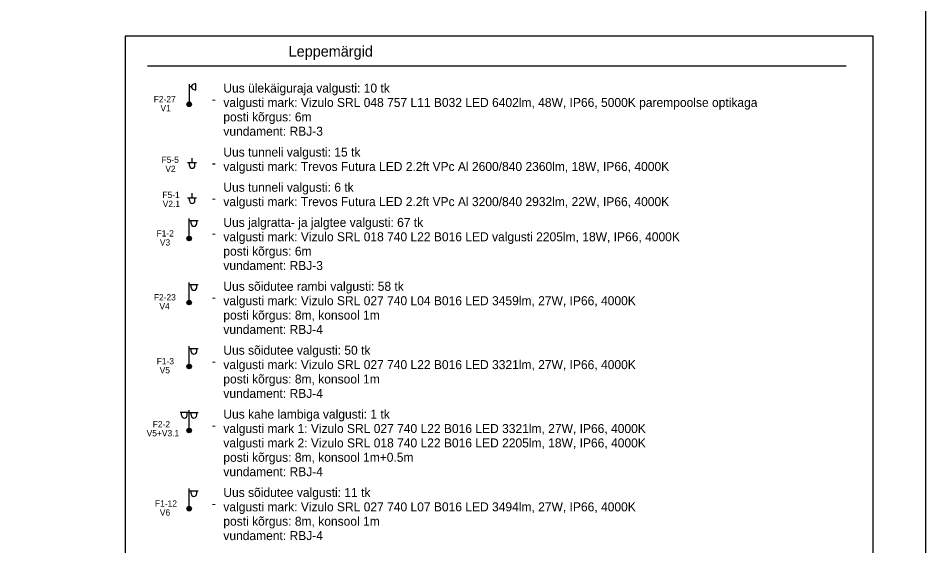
# Model space of a CAD drawing. Extents: x 528816 to 533196, y 6574767 to 6575847.
# Drawn here: x 533094.4 to 533195.3, y 6574827.7 to 6574886.4 of the extents above; entities that cross this region are included whole.
import ezdxf

# ---------------------------------------------------------------- set-up
doc = ezdxf.new("R2010")
doc.units = 0
doc.layers.add('VORMISTUS', color=7, linetype='Continuous')

msp = doc.modelspace()

# ---------------------------------------------------------------- linework, layer by layer
at = {"layer": 'VORMISTUS'}
for p, q in [((533113.38, 6574879.02), (533113.38, 6574877.02)), ((533114.13, 6574878.37), (533114.13, 6574879.07)), ((533113.63, 6574878.72), (533113.38, 6574878.72)), ((533113.38, 6574876.77), (533113.38, 6574876.77)), ((533113.68, 6574870.79), (533113.68, 6574870.29)), ((533113.18, 6574870.29), (533114.18, 6574870.29)), ((533113.41, 6574869.97), (533113.41, 6574870.29)), ((533114.02, 6574869.97), (533114.02, 6574870.29)), ((533113.68, 6574866.88), (533113.68, 6574866.38)), ((533113.18, 6574866.38), (533114.18, 6574866.38)), ((533113.41, 6574866.06), (533113.41, 6574866.38)), ((533114.02, 6574866.06), (533114.02, 6574866.38)), ((533113.38, 6574862.09), (533113.38, 6574864.09)), ((533113.38, 6574863.84), (533114.38, 6574863.84)), ((533113.61, 6574863.51), (533113.61, 6574863.84)), ((533114.22, 6574863.51), (533114.22, 6574863.84)), ((533113.38, 6574861.84), (533113.38, 6574861.84)), ((533113.38, 6574854.97), (533113.38, 6574856.97)), ((533113.38, 6574856.72), (533114.38, 6574856.72)), ((533113.61, 6574856.4), (533113.61, 6574856.72)), ((533114.22, 6574856.4), (533114.22, 6574856.72)), ((533113.38, 6574854.72), (533113.38, 6574854.72)), ((533113.38, 6574847.86), (533113.38, 6574849.86)), ((533113.38, 6574849.61), (533114.38, 6574849.61)), ((533113.61, 6574849.29), (533113.61, 6574849.61)), ((533114.22, 6574849.29), (533114.22, 6574849.61)), ((533113.38, 6574847.61), (533113.38, 6574847.61)), ((533113.38, 6574842.5), (533112.38, 6574842.5)), ((533112.54, 6574842.18), (533112.54, 6574842.5)), ((533113.15, 6574842.18), (533113.15, 6574842.5)), ((533113.38, 6574840.75), (533113.38, 6574842.75)), ((533113.38, 6574842.5), (533114.38, 6574842.5)), ((533113.61, 6574842.18), (533113.61, 6574842.5)), ((533114.22, 6574842.18), (533114.22, 6574842.5)), ((533113.38, 6574840.5), (533113.38, 6574840.5)), ((533113.38, 6574832.04), (533113.38, 6574834.04)), ((533113.38, 6574833.79), (533114.38, 6574833.79)), ((533113.61, 6574833.47), (533113.61, 6574833.79)), ((533114.22, 6574833.47), (533114.22, 6574833.79)), ((533113.38, 6574831.79), (533113.38, 6574831.79))]:
    msp.add_line(p, q, dxfattribs=at)
for points in [[(533195.3, 6575269.79), (530714.07, 6575269.79), (530714.07, 6574767.12), (533195.3, 6574767.12)], [(533106.25, 6574794.69), (533189.44, 6574794.69), (533189.44, 6574884.37), (533106.25, 6574884.37)]]:
    msp.add_lwpolyline(points, close=True, dxfattribs=at)
msp.add_lwpolyline([(533108.74, 6574881.07), (533186.43, 6574881.07)], dxfattribs=at)
for centre, radius in [((533113.38, 6574876.77), 0.25), ((533113.38, 6574876.77), 0.225), ((533113.38, 6574876.77), 0.2), ((533113.38, 6574876.77), 0.175), ((533113.38, 6574876.77), 0.15), ((533113.38, 6574876.77), 0.125), ((533113.38, 6574876.77), 0.1), ((533113.38, 6574876.77), 0.075), ((533113.38, 6574876.77), 0.05), ((533113.38, 6574876.77), 0.025), ((533113.38, 6574861.84), 0.25), ((533113.38, 6574861.84), 0.225), ((533113.38, 6574861.84), 0.2), ((533113.38, 6574861.84), 0.175), ((533113.38, 6574861.84), 0.15), ((533113.38, 6574861.84), 0.125), ((533113.38, 6574861.84), 0.1), ((533113.38, 6574861.84), 0.075), ((533113.38, 6574861.84), 0.05), ((533113.38, 6574861.84), 0.025), ((533113.38, 6574854.72), 0.25), ((533113.38, 6574854.72), 0.225), ((533113.38, 6574854.72), 0.2), ((533113.38, 6574854.72), 0.175), ((533113.38, 6574854.72), 0.15), ((533113.38, 6574854.72), 0.125), ((533113.38, 6574854.72), 0.1), ((533113.38, 6574854.72), 0.075), ((533113.38, 6574854.72), 0.05), ((533113.38, 6574854.72), 0.025), ((533113.38, 6574847.61), 0.25), ((533113.38, 6574847.61), 0.225), ((533113.38, 6574847.61), 0.2), ((533113.38, 6574847.61), 0.175), ((533113.38, 6574847.61), 0.15), ((533113.38, 6574847.61), 0.125), ((533113.38, 6574847.61), 0.1), ((533113.38, 6574847.61), 0.075), ((533113.38, 6574847.61), 0.05), ((533113.38, 6574847.61), 0.025), ((533113.38, 6574840.5), 0.25), ((533113.38, 6574840.5), 0.225), ((533113.38, 6574840.5), 0.2), ((533113.38, 6574840.5), 0.175), ((533113.38, 6574840.5), 0.15), ((533113.38, 6574840.5), 0.125), ((533113.38, 6574840.5), 0.1), ((533113.38, 6574840.5), 0.075), ((533113.38, 6574840.5), 0.05), ((533113.38, 6574840.5), 0.025), ((533113.38, 6574831.79), 0.25), ((533113.38, 6574831.79), 0.225), ((533113.38, 6574831.79), 0.2), ((533113.38, 6574831.79), 0.175), ((533113.38, 6574831.79), 0.15), ((533113.38, 6574831.79), 0.125), ((533113.38, 6574831.79), 0.1), ((533113.38, 6574831.79), 0.075), ((533113.38, 6574831.79), 0.05), ((533113.38, 6574831.79), 0.025)]:
    msp.add_circle(centre, radius, dxfattribs=at)
for centre, end in [((533113.72, 6574869.97), 0), ((533113.72, 6574866.06), 0), ((533113.91, 6574863.51), 0), ((533113.91, 6574856.4), 0), ((533113.91, 6574849.29), 0), ((533112.85, 6574842.18), 360), ((533113.91, 6574842.18), 360), ((533113.91, 6574833.47), 0)]:
    msp.add_arc(centre, 0.306, 180, end, dxfattribs=at)
msp.add_ellipse((533114.13, 6574878.72), major_axis=(-0.5, 0), ratio=0.7, start_param=4.712389, end_param=7.853982, dxfattribs=at)

# ---------------------------------------------------------------- texts
for s, height, p in [('Leppemärgid', 1.2, (533124.44, 6574882.08)), ('Uus ülekäiguraja valgusti: 10 tk', 1, (533117.18, 6574878.08)), ('-', 1, (533115.91, 6574876.86)), ('valgusti mark: Vizulo SRL 048 757 L11 B032 LED 6402lm, 48W, IP66, 5000K parempoolse optikaga', 1, (533117.18, 6574876.48)), ('posti kõrgus: 6m', 1, (533117.18, 6574874.88)), ('vundament: RBJ-3', 1, (533117.18, 6574873.28)), ('Uus tunneli valgusti: 15 tk', 1, (533117.18, 6574870.96)), ('-', 1, (533115.91, 6574869.75)), ('valgusti mark: Trevos Futura LED 2.2ft VPc Al 2600/840 2360lm, 18W, IP66, 4000K', 1, (533117.18, 6574869.36)), ('Uus tunneli valgusti: 6 tk', 1, (533117.18, 6574867.05)), ('-', 1, (533115.91, 6574865.84)), ('valgusti mark: Trevos Futura LED 2.2ft VPc Al 3200/840 2932lm, 22W, IP66, 4000K', 1, (533117.18, 6574865.45)), ('Uus jalgratta- ja jalgtee valgusti: 67 tk', 1, (533117.18, 6574863.14)), ('valgusti mark: Vizulo SRL 018 740 L22 B016 LED valgusti 2205lm, 18W, IP66, 4000K', 1, (533117.18, 6574861.54)), ('-', 1, (533115.91, 6574861.93)), ('posti kõrgus: 6m', 1, (533117.18, 6574859.94)), ('vundament: RBJ-3', 1, (533117.18, 6574858.34)), ('Uus sõidutee rambi valgusti: 58 tk', 1, (533117.18, 6574856.03)), ('-', 1, (533115.91, 6574854.82)), ('valgusti mark: Vizulo SRL 027 740 L04 B016 LED 3459lm, 27W, IP66, 4000K', 1, (533117.18, 6574854.43)), ('posti kõrgus: 8m, konsool 1m', 1, (533117.18, 6574852.83)), ('vundament: RBJ-4', 1, (533117.18, 6574851.23)), ('Uus sõidutee valgusti: 50 tk', 1, (533117.18, 6574848.92)), ('-', 1, (533115.91, 6574847.71)), ('valgusti mark: Vizulo SRL 027 740 L22 B016 LED 3321lm, 27W, IP66, 4000K', 1, (533117.18, 6574847.32)), ('posti kõrgus: 8m, konsool 1m', 1, (533117.18, 6574845.72)), ('vundament: RBJ-4', 1, (533117.18, 6574844.12)), ('Uus kahe lambiga valgusti: 1 tk', 1, (533117.18, 6574841.81)), ('-', 1, (533115.91, 6574840.59)), ('valgusti mark 1: Vizulo SRL 027 740 L22 B016 LED 3321lm, 27W, IP66, 4000K', 1, (533117.18, 6574840.21)), ('valgusti mark 2: Vizulo SRL 018 740 L22 B016 LED 2205lm, 18W, IP66, 4000K', 1, (533117.18, 6574838.61)), ('posti kõrgus: 8m, konsool 1m+0.5m', 1, (533117.18, 6574837.01)), ('vundament: RBJ-4', 1, (533117.18, 6574835.41)), ('Uus sõidutee valgusti: 11 tk', 1, (533117.18, 6574833.1)), ('-', 1, (533115.91, 6574831.88)), ('valgusti mark: Vizulo SRL 027 740 L07 B016 LED 3494lm, 27W, IP66, 4000K', 1, (533117.18, 6574831.5)), ('posti kõrgus: 8m, konsool 1m', 1, (533117.18, 6574829.9)), ('vundament: RBJ-4', 1, (533117.18, 6574828.3))]:
    msp.add_text(s, height=height, rotation=360, dxfattribs=at).set_placement(p)
for s, p in [('F2-27', (533109.44, 6574877)), ('V1', (533110.19, 6574876)), ('F5-5', (533110.31, 6574870.26)), ('V2', (533110.73, 6574869.26)), ('F5-1', (533110.4, 6574866.35)), ('V2.1', (533110.44, 6574865.35)), ('F1-2', (533109.75, 6574862.07)), ('V3', (533110.12, 6574861.07)), ('F2-23', (533109.45, 6574854.96)), ('V4', (533110.07, 6574853.96)), ('F1-3', (533109.77, 6574847.85)), ('V5', (533110.1, 6574846.85)), ('F2-2', (533109.33, 6574840.84)), ('V5+V3.1', (533108.65, 6574839.84)), ('F1-12', (533109.58, 6574832.02)), ('V6', (533110.12, 6574831.02))]:
    msp.add_text(s, height=0.7, dxfattribs=at).set_placement(p)

doc.saveas('drawing.dxf')
